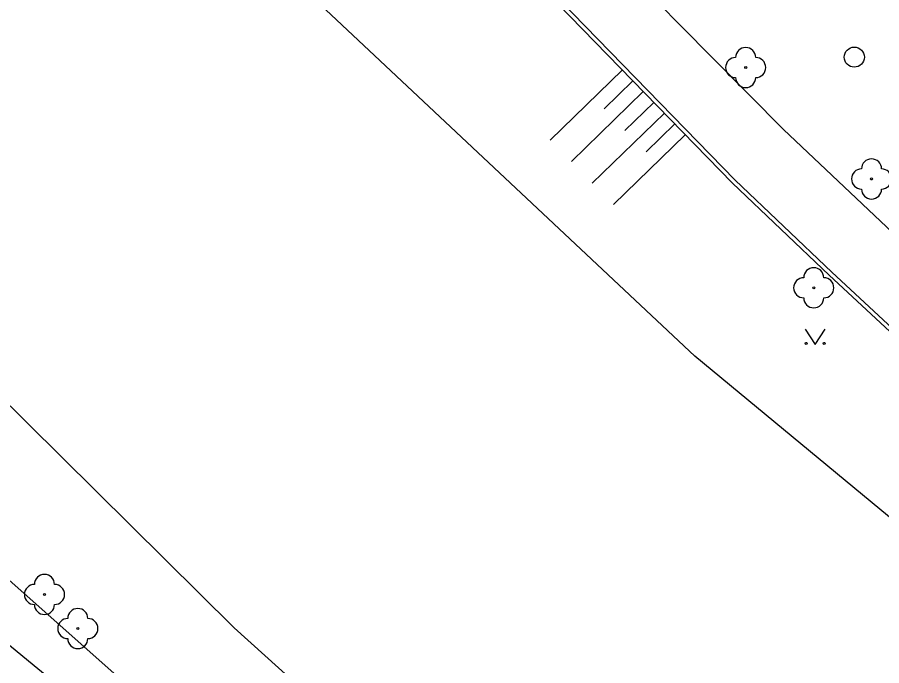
# Model space of a CAD drawing. Extents: x -598932 to -598196, y -1162207 to -1161504.
# Drawn here: x -598702.59 to -598659.54, y -1161970.82 to -1161938.51 of the extents above; entities that cross this region are included whole.
import ezdxf

# ---------------------------------------------------------------- set-up
doc = ezdxf.new("R2010")
doc.units = 0
for name, color, linetype in [('Level 22', 7, 'Continuous'), ('Level 27', 7, 'Continuous'), ('Level 36', 7, 'Continuous'), ('TM - chodniky - VP', 7, 'Continuous'), ('TM - hladina vodniho toku_ bazenu_ nadrze', 7, 'Continuous'), ('TM - horni hrana svahu', 7, 'Continuous'), ('TM - srafovani', 7, 'Continuous'), ('TM - zabradli - VP', 7, 'Continuous')]:
    doc.layers.add(name, color=color, linetype=linetype)

msp = doc.modelspace()

# ---------------------------------------------------------------- linework, layer by layer
at = {"layer": 'Level 22'}
for centre in [(-598666.32, -1161941.02), (-598660.05, -1161946.57), (-598662.93, -1161951.99), (-598701.24, -1161967.27), (-598699.58, -1161968.97)]:
    msp.add_circle(centre, 0.05, dxfattribs=at)
for centre, start, end in [((-598666.32, -1161940.52), 0, 180), ((-598666.82, -1161941.02), 90, 270), ((-598665.82, -1161941.02), 270, 90), ((-598666.32, -1161941.52), 180, 0), ((-598660.05, -1161946.07), 0, 180), ((-598660.55, -1161946.57), 90, 270), ((-598659.55, -1161946.57), 270, 90), ((-598660.05, -1161947.07), 180, 0), ((-598662.93, -1161951.49), 0, 180), ((-598663.43, -1161951.99), 90, 270), ((-598662.43, -1161951.99), 270, 90), ((-598662.93, -1161952.49), 180, 0), ((-598701.24, -1161966.77), 0, 180), ((-598701.74, -1161967.27), 90, 270), ((-598700.74, -1161967.27), 270, 90), ((-598701.24, -1161967.77), 180, 0), ((-598699.58, -1161968.47), 0, 180), ((-598700.08, -1161968.97), 90, 270), ((-598699.08, -1161968.97), 270, 90), ((-598699.58, -1161969.47), 180, 0)]:
    msp.add_arc(centre, 0.5, start, end, dxfattribs=at)
at = {"layer": 'Level 27'}
msp.add_circle((-598660.91, -1161940.5), 0.5, dxfattribs=at)
at = {"layer": 'Level 36'}
msp.add_lwpolyline([(-598663.36, -1161954.06), (-598662.86, -1161954.81), (-598662.36, -1161954.06)], dxfattribs=at)
for centre in [(-598663.31, -1161954.76), (-598662.411, -1161954.76)]:
    msp.add_circle(centre, 0.05, dxfattribs=at)
at = {"layer": 'TM - chodniky - VP'}
for points in [[(-598666.85, -1161946.63), (-598679.29, -1161933.83), (-598683.61, -1161929.47), (-598687.84, -1161924.81), (-598690.96, -1161921.37), (-598691.51, -1161920.76), (-598694.27, -1161917.71)], [(-598652.64, -1161955.19), (-598653.57, -1161954.38), (-598664.43, -1161944.1), (-598669.62, -1161938.88), (-598672.56, -1161935.87), (-598676.74, -1161931.59), (-598680.93, -1161926.99)], [(-598652.22, -1161960.2), (-598655.94, -1161956.83), (-598657.15, -1161955.74), (-598662.03, -1161951.22), (-598666.85, -1161946.63)], [(-598704.49, -1161968.57), (-598691.55, -1161979.22), (-598684.46, -1161984.96), (-598668.2, -1161997.51), (-598651.17, -1162009.48), (-598647.71, -1162011.91), (-598638.16, -1162018.11), (-598637.86, -1162018.3), (-598633.86, -1162020.9), (-598623.87, -1162026.95), (-598616.47, -1162031.26)]]:
    msp.add_lwpolyline(points, dxfattribs=at)
at = {"layer": 'TM - hladina vodniho toku_ bazenu_ nadrze'}
for points in [[(-598600.59, -1162002.54), (-598610.64, -1161997.76), (-598630.3, -1161986.03), (-598655.22, -1161966.67), (-598668.85, -1161955.4), (-598703.18, -1161923.15)], [(-598613.24, -1162025.43), (-598618.24, -1162022.67), (-598632.33, -1162014.28), (-598643.84, -1162006.97), (-598654.48, -1161999.77), (-598668.82, -1161988.66), (-598680.42, -1161979.19), (-598691.8, -1161968.94), (-598710.7, -1161950.21), (-598717.792, -1161943.174), (-598718.3, -1161942.67)]]:
    msp.add_lwpolyline(points, dxfattribs=at)
at = {"layer": 'TM - horni hrana svahu'}
msp.add_lwpolyline([(-598720.79, -1161950.86), (-598714.56, -1161956.29), (-598692.69, -1161975.73), (-598672.84, -1161991.93), (-598669.33, -1161994.55), (-598660.86, -1162000.99)], dxfattribs=at)
at = {"layer": 'TM - srafovani'}
for points in [[(-598672.46, -1161941.14), (-598676.05, -1161944.63)], [(-598671.94, -1161941.68), (-598673.37, -1161943.07)], [(-598671.42, -1161942.22), (-598675, -1161945.7)], [(-598670.89, -1161942.76), (-598672.33, -1161944.15)], [(-598670.37, -1161943.29), (-598673.96, -1161946.78)], [(-598669.85, -1161943.83), (-598671.28, -1161945.22)], [(-598669.33, -1161944.37), (-598672.91, -1161947.85)]]:
    msp.add_lwpolyline(points, dxfattribs=at)
at = {"layer": 'TM - zabradli - VP'}
for points in [[(-598683.74, -1161929.6), (-598679.43, -1161933.97), (-598666.98, -1161946.78)], [(-598652.35, -1161960.35), (-598657.28, -1161955.89), (-598662.16, -1161951.37), (-598666.98, -1161946.78)], [(-598720.79, -1161950.86), (-598714.56, -1161956.29), (-598692.69, -1161975.73), (-598672.84, -1161991.93), (-598669.33, -1161994.55), (-598660.86, -1162000.99)]]:
    msp.add_lwpolyline(points, dxfattribs=at)

doc.saveas('drawing.dxf')
